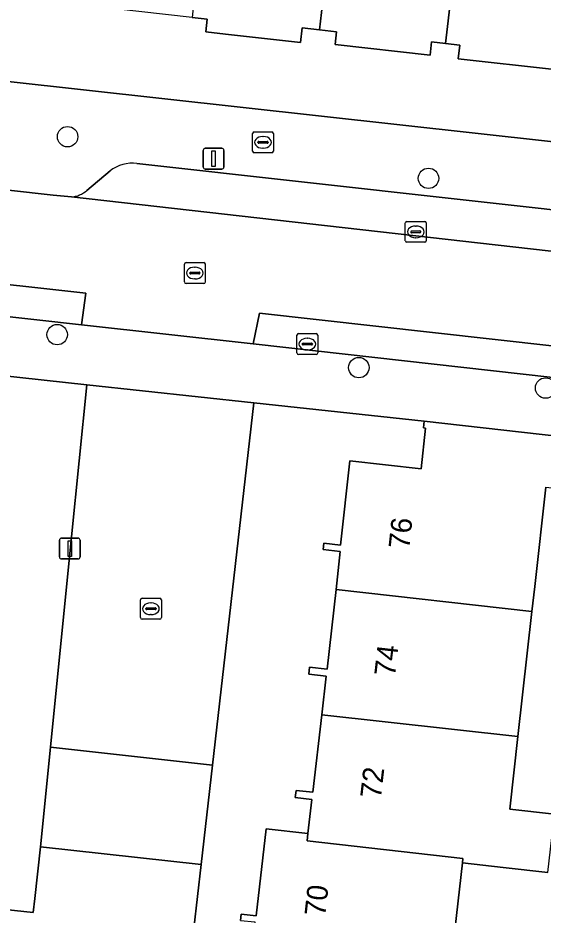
# Model space of a CAD drawing. Extents: x 162082 to 163401, y 388089 to 388636.
# Drawn here: x 163101.73 to 163126.89, y 388455.87 to 388498.89 of the extents above; entities that cross this region are included whole.
import ezdxf

# ---------------------------------------------------------------- set-up
doc = ezdxf.new("R2010")
doc.units = 0
for name, color, linetype in [('IMGEO_Boom', 7, 'Continuous'), ('IMGEO_Brandkraan', 7, 'Continuous'), ('IMGEO_Erf', 7, 'Continuous'), ('IMGEO_Kolk', 7, 'Continuous'), ('IMGEO_Lichtmast', 7, 'Continuous'), ('IMGEO_Muur', 7, 'Continuous'), ('IMGEO_Pand', 7, 'Continuous'), ('IMGEO_Pand_nummerreeks', 7, 'Continuous'), ('IMGEO_Parkeervlak_open', 7, 'Continuous'), ('IMGEO_Rijbaan_lokaal_open', 7, 'Continuous'), ('IMGEO_Rioolput', 7, 'Continuous'), ('IMGEO_Voetpad_open', 7, 'Continuous')]:
    doc.layers.add(name, color=color, linetype=linetype)

msp = doc.modelspace()

# ---------------------------------------------------------------- linework, layer by layer
at = {"layer": 'IMGEO_Boom'}
for centre in [(163104.109, 388493.193), (163121.403, 388491.195), (163103.607, 388483.699), (163118.062, 388482.118), (163127.014, 388481.14)]:
    msp.add_circle(centre, 0.489, dxfattribs=at)
at = {"layer": 'IMGEO_Brandkraan'}
for p, q in [((163112.971, 388492.495), (163112.971, 388493.347)), ((163113.046, 388493.421), (163113.898, 388493.421)), ((163113.972, 388493.347), (163113.972, 388492.495)), ((163113.23, 388492.915), (163113.23, 388492.927)), ((163113.273, 388492.964), (163113.671, 388492.964)), ((163113.459, 388493.201), (163113.484, 388493.201)), ((163113.714, 388492.927), (163113.714, 388492.915)), ((163113.668, 388492.878), (163113.27, 388492.878)), ((163113.482, 388492.641), (163113.457, 388492.641)), ((163113.898, 388492.421), (163113.046, 388492.421))]:
    msp.add_line(p, q, dxfattribs=at)
for points in [[(163112.971, 388492.495), (163112.971, 388493.347)], [(163113.046, 388493.421), (163113.898, 388493.421)], [(163113.972, 388493.347), (163113.972, 388492.495)], [(163113.898, 388492.421), (163113.046, 388492.421)]]:
    msp.add_lwpolyline(points, dxfattribs=at)
for centre, radius, start, end in [((163113.048, 388493.345), 0.0765, 91.552, 178.448), ((163113.048, 388493.345), 0.0765, 91.552, 178.448), ((163113.896, 388493.345), 0.0765, 1.552, 88.448), ((163113.896, 388493.345), 0.0765, 1.552, 88.448), ((163113.27, 388492.924), 0.0403, 85.8775, 175.7526), ((163113.267, 388492.914), 0.0366, 178.938, 274.7102), ((163113.671, 388492.921), 0.043, 264.8664, 352.4533), ((163113.675, 388492.926), 0.0386, 1.7309, 96.639), ((163113.048, 388492.497), 0.0765, 181.552, 268.448), ((163113.048, 388492.497), 0.0765, 181.552, 268.448), ((163113.896, 388492.497), 0.0765, 271.552, 358.448), ((163113.896, 388492.497), 0.0765, 271.552, 358.448)]:
    msp.add_arc(centre, radius, start, end, dxfattribs=at)
for centre, major_axis, ratio, start_param, end_param in [((163113.458, 388492.921), (-0.387, 0.002), 0.722429, 4.712389, 7.853982), ((163113.483, 388492.921), (-0.39, 0.002), 0.717154, 1.570796, 4.712389)]:
    msp.add_ellipse(centre, major_axis=major_axis, ratio=ratio, start_param=start_param, end_param=end_param, dxfattribs=at)
at = {"layer": 'IMGEO_Erf'}
for points in [[(163127.433, 388496.408), (163122.827, 388496.923), (163122.901, 388497.583), (163122.222, 388497.659), (163121.547, 388497.735), (163121.476, 388497.104), (163116.929, 388497.613), (163116.997, 388498.228), (163116.175, 388498.32), (163115.353, 388498.412), (163115.274, 388497.705), (163111.675, 388498.107), (163110.733, 388498.213), (163110.801, 388498.824), (163110.074, 388498.906), (163103.828, 388499.606), (163103.872, 388500), (163104.792, 388508.945)], [(163000, 388507.065), (163012.52, 388505.684), (163033.514, 388503.369), (163063.858, 388500), (163153.515, 388490.057)], [(163073.764, 388463.794), (163079.776, 388463.129), (163079.618, 388461.706), (163085.624, 388461.042), (163091.639, 388460.377), (163097.857, 388459.689), (163097.507, 388456.532), (163101.117, 388456.135), (163102.458, 388455.984), (163102.533, 388456.66), (163102.807, 388459.142), (163103.287, 388463.918), (163104.301, 388474.001), (163105.035, 388481.298), (163051.891, 388487.116)], [(163112.396, 388455.611), (163112.429, 388455.903), (163113.151, 388455.822), (163113.621, 388460.002), (163115.626, 388459.777), (163115.809, 388461.407), (163115.016, 388461.496), (163115.055, 388461.843), (163115.866, 388461.752), (163116.283, 388465.471), (163116.491, 388467.322), (163115.664, 388467.415), (163115.702, 388467.747), (163116.54, 388467.653), (163116.97, 388471.479), (163117.175, 388473.307), (163116.353, 388473.4), (163116.387, 388473.701), (163117.184, 388473.612), (163117.637, 388477.649), (163121.046, 388477.266), (163121.265, 388479.215), (163121.156, 388479.227), (163121.191, 388479.545), (163113.034, 388480.43), (163111.051, 388463.06), (163110.506, 388458.291), (163107.001, 388427.594)], [(163127.024, 388476.386), (163126.489, 388471.624), (163126.355, 388470.43), (163125.68, 388464.421), (163125.291, 388460.95), (163127.433, 388460.709)], [(163127.117, 388457.904), (163124.976, 388458.145), (163123.027, 388458.364), (163122.382, 388452.618), (163121.707, 388446.607), (163121.032, 388440.597), (163120.358, 388434.587), (163119.683, 388428.576)]]:
    msp.add_lwpolyline(points, dxfattribs=at)
at = {"layer": 'IMGEO_Kolk'}
for p, q in [((163120.291, 388488.203), (163120.291, 388489.055)), ((163120.366, 388489.129), (163121.218, 388489.129)), ((163121.292, 388489.055), (163121.292, 388488.203)), ((163120.55, 388488.623), (163120.55, 388488.635)), ((163120.593, 388488.672), (163120.991, 388488.672)), ((163120.779, 388488.909), (163120.804, 388488.909)), ((163121.034, 388488.635), (163121.034, 388488.623)), ((163120.988, 388488.586), (163120.59, 388488.586)), ((163120.802, 388488.349), (163120.777, 388488.349)), ((163121.218, 388488.129), (163120.366, 388488.129)), ((163115.095, 388482.821), (163115.095, 388483.673)), ((163115.17, 388483.747), (163116.022, 388483.747)), ((163115.583, 388483.527), (163115.608, 388483.527)), ((163116.096, 388483.673), (163116.096, 388482.821)), ((163115.354, 388483.241), (163115.354, 388483.253)), ((163115.792, 388483.204), (163115.394, 388483.204)), ((163115.397, 388483.29), (163115.795, 388483.29)), ((163115.838, 388483.253), (163115.838, 388483.241)), ((163116.022, 388482.747), (163115.17, 388482.747)), ((163115.606, 388482.967), (163115.581, 388482.967)), ((163107.602, 388470.129), (163107.602, 388470.981)), ((163107.677, 388471.055), (163108.529, 388471.055)), ((163108.603, 388470.981), (163108.603, 388470.129)), ((163107.861, 388470.549), (163107.861, 388470.561)), ((163107.904, 388470.598), (163108.302, 388470.598)), ((163108.09, 388470.835), (163108.115, 388470.835)), ((163108.345, 388470.561), (163108.345, 388470.549)), ((163108.299, 388470.512), (163107.901, 388470.512)), ((163108.113, 388470.275), (163108.088, 388470.275)), ((163108.529, 388470.055), (163107.677, 388470.055))]:
    msp.add_line(p, q, dxfattribs=at)
for points in [[(163120.291, 388488.203), (163120.291, 388489.055)], [(163120.366, 388489.129), (163121.218, 388489.129)], [(163121.292, 388489.055), (163121.292, 388488.203)], [(163121.218, 388488.129), (163120.366, 388488.129)], [(163115.095, 388482.821), (163115.095, 388483.673)], [(163115.17, 388483.747), (163116.022, 388483.747)], [(163116.096, 388483.673), (163116.096, 388482.821)], [(163116.022, 388482.747), (163115.17, 388482.747)], [(163107.602, 388470.129), (163107.602, 388470.981)], [(163107.677, 388471.055), (163108.529, 388471.055)], [(163108.603, 388470.981), (163108.603, 388470.129)], [(163108.529, 388470.055), (163107.677, 388470.055)]]:
    msp.add_lwpolyline(points, dxfattribs=at)
for centre, radius, start, end in [((163120.368, 388489.053), 0.0765, 91.552, 178.448), ((163120.368, 388489.053), 0.0765, 91.552, 178.448), ((163121.216, 388489.053), 0.0765, 1.552, 88.448), ((163121.216, 388489.053), 0.0765, 1.552, 88.448), ((163120.59, 388488.632), 0.0403, 85.8775, 175.7526), ((163120.587, 388488.622), 0.0366, 178.938, 274.7102), ((163120.991, 388488.629), 0.043, 264.8664, 352.4533), ((163120.995, 388488.634), 0.0386, 1.7309, 96.639), ((163120.368, 388488.205), 0.0765, 181.552, 268.448), ((163120.368, 388488.205), 0.0765, 181.552, 268.448), ((163121.216, 388488.205), 0.0765, 271.552, 358.448), ((163121.216, 388488.205), 0.0765, 271.552, 358.448), ((163115.172, 388483.671), 0.0765, 91.552, 178.448), ((163115.172, 388483.671), 0.0765, 91.552, 178.448), ((163116.02, 388483.671), 0.0765, 1.552, 88.448), ((163116.02, 388483.671), 0.0765, 1.552, 88.448), ((163115.394, 388483.25), 0.0403, 85.8775, 175.7526), ((163115.391, 388483.24), 0.0366, 178.938, 274.7102), ((163115.795, 388483.247), 0.043, 264.8664, 352.4533), ((163115.799, 388483.252), 0.0386, 1.7309, 96.639), ((163115.172, 388482.823), 0.0765, 181.552, 268.448), ((163115.172, 388482.823), 0.0765, 181.552, 268.448), ((163116.02, 388482.823), 0.0765, 271.552, 358.448), ((163116.02, 388482.823), 0.0765, 271.552, 358.448), ((163107.679, 388470.979), 0.0765, 91.552, 178.448), ((163107.679, 388470.979), 0.0765, 91.552, 178.448), ((163108.527, 388470.979), 0.0765, 1.552, 88.448), ((163108.527, 388470.979), 0.0765, 1.552, 88.448), ((163107.901, 388470.558), 0.0403, 85.8775, 175.7526), ((163107.898, 388470.548), 0.0366, 178.938, 274.7102), ((163108.302, 388470.555), 0.043, 264.8664, 352.4533), ((163108.306, 388470.56), 0.0386, 1.7309, 96.639), ((163107.679, 388470.131), 0.0765, 181.552, 268.448), ((163107.679, 388470.131), 0.0765, 181.552, 268.448), ((163108.527, 388470.131), 0.0765, 271.552, 358.448), ((163108.527, 388470.131), 0.0765, 271.552, 358.448)]:
    msp.add_arc(centre, radius, start, end, dxfattribs=at)
for centre, major_axis, ratio, start_param, end_param in [((163120.778, 388488.629), (-0.387, 0.002), 0.722429, 4.712389, 7.853982), ((163120.803, 388488.629), (-0.39, 0.002), 0.717154, 1.570796, 4.712389), ((163115.582, 388483.247), (-0.387, 0.002), 0.722429, 4.712389, 7.853982), ((163115.607, 388483.247), (-0.39, 0.002), 0.717154, 1.570796, 4.712389), ((163108.089, 388470.555), (-0.387, 0.002), 0.722429, 4.712389, 7.853982), ((163108.114, 388470.555), (-0.39, 0.002), 0.717154, 1.570796, 4.712389)]:
    msp.add_ellipse(centre, major_axis=major_axis, ratio=ratio, start_param=start_param, end_param=end_param, dxfattribs=at)
at = {"layer": 'IMGEO_Lichtmast'}
for p, q in [((163110.605, 388491.738), (163110.605, 388492.538)), ((163110.605, 388492.538), (163110.605, 388491.738)), ((163110.705, 388492.638), (163111.495, 388492.638)), ((163111.495, 388492.638), (163110.705, 388492.638)), ((163111.595, 388492.538), (163111.595, 388491.738)), ((163111.595, 388491.738), (163111.595, 388492.538)), ((163111.495, 388491.638), (163110.705, 388491.638)), ((163110.705, 388491.638), (163111.495, 388491.638)), ((163103.72, 388473.043), (163103.72, 388473.843)), ((163103.72, 388473.843), (163103.72, 388473.043)), ((163103.82, 388473.943), (163104.61, 388473.943)), ((163104.61, 388473.943), (163103.82, 388473.943)), ((163104.71, 388473.843), (163104.71, 388473.043)), ((163104.71, 388473.043), (163104.71, 388473.843)), ((163104.61, 388472.943), (163103.82, 388472.943)), ((163103.82, 388472.943), (163104.61, 388472.943))]:
    msp.add_line(p, q, dxfattribs=at)
for points in [[(163111.025, 388492.513), (163111.175, 388492.513), (163111.175, 388491.763), (163111.025, 388491.763), (163111.025, 388492.513)], [(163104.14, 388473.818), (163104.29, 388473.818), (163104.29, 388473.068), (163104.14, 388473.068), (163104.14, 388473.818)]]:
    msp.add_lwpolyline(points, dxfattribs=at)
for centre, start, end in [((163110.705, 388492.538), 90, 180), ((163110.705, 388492.538), 90, 180), ((163111.495, 388492.538), 0, 90), ((163111.495, 388492.538), 360, 90), ((163110.705, 388491.738), 180, 270), ((163110.705, 388491.738), 180, 270), ((163111.495, 388491.738), 270, 0), ((163111.495, 388491.738), 270, 0), ((163103.82, 388473.843), 90, 180), ((163103.82, 388473.843), 90, 180), ((163104.61, 388473.843), 0, 90), ((163104.61, 388473.843), 360, 90), ((163103.82, 388473.043), 180, 270), ((163103.82, 388473.043), 180, 270), ((163104.61, 388473.043), 270, 0), ((163104.61, 388473.043), 270, 0)]:
    msp.add_arc(centre, 0.1, start, end, dxfattribs=at)
at = {"layer": 'IMGEO_Muur'}
for points in [[(163104.301, 388474.001), (163103.287, 388463.918)], [(163103.287, 388463.918), (163102.807, 388459.142)]]:
    msp.add_lwpolyline(points, dxfattribs=at)
at = {"layer": 'IMGEO_Pand'}
for points in [[(163116.175, 388498.32), (163116.364, 388500), (163117.214, 388507.547), (163111.124, 388508.232), (163110.197, 388500), (163110.074, 388498.906), (163110.801, 388498.824), (163110.733, 388498.213), (163111.675, 388498.107), (163115.274, 388497.705), (163115.353, 388498.412)], [(163122.222, 388497.659), (163122.485, 388500), (163123.258, 388506.866), (163117.214, 388507.547), (163116.364, 388500), (163116.175, 388498.32), (163116.997, 388498.228), (163116.929, 388497.613), (163121.476, 388497.104), (163121.547, 388497.735)], [(163128.278, 388497.038), (163128.611, 388500), (163129.308, 388506.185), (163123.258, 388506.866), (163122.485, 388500), (163122.222, 388497.659), (163122.901, 388497.583), (163122.827, 388496.923), (163127.433, 388496.408), (163127.513, 388497.124)], [(163116.97, 388471.479), (163126.355, 388470.43), (163126.489, 388471.624), (163127.024, 388476.386), (163128.218, 388476.252), (163128.459, 388478.398), (163128.648, 388478.377), (163128.684, 388478.703), (163121.191, 388479.545), (163121.156, 388479.227), (163121.265, 388479.215), (163121.046, 388477.266), (163117.637, 388477.649), (163117.184, 388473.612), (163116.387, 388473.701), (163116.353, 388473.4), (163117.175, 388473.307)], [(163125.68, 388464.421), (163126.355, 388470.43), (163116.97, 388471.479), (163116.54, 388467.653), (163115.702, 388467.747), (163115.664, 388467.415), (163116.491, 388467.322), (163116.283, 388465.471)], [(163125.68, 388464.421), (163116.283, 388465.471), (163115.866, 388461.752), (163115.055, 388461.843), (163115.016, 388461.496), (163115.809, 388461.407), (163115.626, 388459.777), (163115.586, 388459.419), (163123.052, 388458.585), (163123.027, 388458.364), (163124.976, 388458.145), (163127.117, 388457.904), (163127.433, 388460.709), (163125.291, 388460.95)], [(163122.382, 388452.618), (163123.027, 388458.364), (163123.052, 388458.585), (163115.586, 388459.419), (163115.626, 388459.777), (163113.621, 388460.002), (163113.151, 388455.822), (163112.429, 388455.903), (163112.396, 388455.611), (163113.085, 388455.534), (163112.877, 388453.68)]]:
    msp.add_lwpolyline(points, close=True, dxfattribs=at)
at = {"layer": 'IMGEO_Parkeervlak_open'}
for points in [[(163030.966, 388492.442), (163047.886, 388490.547), (163051.094, 388490.188), (163104.782, 388484.174), (163104.975, 388485.686), (163032.492, 388493.726)], [(163154.338, 388486.673), (163107.431, 388491.9)], [(163106.143, 388491.551), (163105.028, 388490.618)], [(163104.293, 388490.302), (163157.309, 388484.298)]]:
    msp.add_lwpolyline(points, dxfattribs=at)
msp.add_lwpolyline([(163113.296, 388484.727), (163113.008, 388483.252), (163138.738, 388480.37), (163142.578, 388479.94), (163157.88, 388478.226), (163158.046, 388479.731)], close=True, dxfattribs=at)
for centre, radius, start, end in [((163107.181, 388490.272), 1.647, 81.2573, 129.0647), ((163104.191, 388491.552), 1.254, 274.661, 311.8678)]:
    msp.add_arc(centre, radius, start, end, dxfattribs=at)
at = {"layer": 'IMGEO_Rijbaan_lokaal_open'}
msp.add_lwpolyline([(163022.991, 388487.919), (163023.506, 388489.464), (163024.23, 388490.75), (163024.93, 388491.497), (163026.159, 388492.524), (163027.49, 388493.305), (163028.914, 388493.615), (163031.44, 388493.821), (163032.492, 388493.726), (163104.975, 388485.686), (163104.782, 388484.174), (163113.008, 388483.252), (163113.296, 388484.727), (163158.046, 388479.731), (163158.557, 388484.155), (163158.006, 388484.218), (163157.309, 388484.298), (163104.293, 388490.302), (163103.425, 388490.396), (163096.83, 388491.119), (163096.039, 388491.206), (163042.677, 388497.199)], dxfattribs=at)
for points in [[(163113.034, 388480.43), (163105.035, 388481.298), (163104.301, 388474.001), (163103.287, 388463.918), (163111.051, 388463.06)], [(163111.051, 388463.06), (163103.287, 388463.918), (163102.807, 388459.142), (163110.506, 388458.291)], [(163110.506, 388458.291), (163102.807, 388459.142), (163102.533, 388456.66), (163102.458, 388455.984), (163101.117, 388456.135), (163100.803, 388453.293), (163090.138, 388454.471), (163090.452, 388457.312), (163085.267, 388457.886), (163079.27, 388458.549), (163079.45, 388460.181), (163073.432, 388460.847), (163073.086, 388460.885), (163072.908, 388459.257), (163073.639, 388459.175), (163070.742, 388433.78), (163070.491, 388431.576), (163102.81, 388428.051), (163107.001, 388427.594)]]:
    msp.add_lwpolyline(points, close=True, dxfattribs=at)
at = {"layer": 'IMGEO_Rioolput'}
for p, q in [((163109.707, 388486.228), (163109.707, 388487.08)), ((163109.782, 388487.154), (163110.634, 388487.154)), ((163110.195, 388486.934), (163110.22, 388486.934)), ((163110.708, 388487.08), (163110.708, 388486.228)), ((163109.966, 388486.648), (163109.966, 388486.66)), ((163110.404, 388486.611), (163110.006, 388486.611)), ((163110.009, 388486.697), (163110.407, 388486.697)), ((163110.45, 388486.66), (163110.45, 388486.648)), ((163110.634, 388486.154), (163109.782, 388486.154)), ((163110.218, 388486.374), (163110.193, 388486.374))]:
    msp.add_line(p, q, dxfattribs=at)
for points in [[(163109.707, 388486.228), (163109.707, 388487.08)], [(163109.782, 388487.154), (163110.634, 388487.154)], [(163110.708, 388487.08), (163110.708, 388486.228)], [(163110.634, 388486.154), (163109.782, 388486.154)]]:
    msp.add_lwpolyline(points, dxfattribs=at)
for centre, radius, start, end in [((163109.784, 388487.078), 0.0765, 91.552, 178.448), ((163109.784, 388487.078), 0.0765, 91.552, 178.448), ((163110.632, 388487.078), 0.0765, 1.552, 88.448), ((163110.632, 388487.078), 0.0765, 1.552, 88.448), ((163110.006, 388486.657), 0.0403, 85.8775, 175.7526), ((163110.003, 388486.647), 0.0366, 178.938, 274.7102), ((163110.407, 388486.654), 0.043, 264.8664, 352.4533), ((163110.411, 388486.659), 0.0386, 1.7309, 96.639), ((163109.784, 388486.23), 0.0765, 181.552, 268.448), ((163109.784, 388486.23), 0.0765, 181.552, 268.448), ((163110.632, 388486.23), 0.0765, 271.552, 358.448), ((163110.632, 388486.23), 0.0765, 271.552, 358.448)]:
    msp.add_arc(centre, radius, start, end, dxfattribs=at)
for centre, major_axis, ratio, start_param, end_param in [((163110.194, 388486.654), (-0.387, 0.002), 0.722429, 4.712389, 7.853982), ((163110.219, 388486.654), (-0.39, 0.002), 0.717154, 1.570796, 4.712389)]:
    msp.add_ellipse(centre, major_axis=major_axis, ratio=ratio, start_param=start_param, end_param=end_param, dxfattribs=at)
at = {"layer": 'IMGEO_Voetpad_open'}
for points in [[(163168.373, 388488.286), (163166.876, 388488.46), (163166.867, 388488.448), (163161.74, 388489.145), (163153.515, 388490.057), (163063.858, 388500)], [(163104.782, 388484.174), (163051.094, 388490.188), (163047.886, 388490.547), (163030.966, 388492.442)], [(163107.431, 388491.9), (163154.338, 388486.673)], [(163095.439, 388491.442), (163096.039, 388491.206), (163096.83, 388491.119), (163103.425, 388490.396), (163104.293, 388490.302)], [(163105.028, 388490.618), (163106.143, 388491.551)], [(163024.709, 388490.177), (163029.314, 388489.757), (163029.382, 388489.67), (163031.444, 388489.418), (163033.722, 388489.155), (163047.229, 388487.626), (163050.332, 388487.287), (163051.891, 388487.116), (163105.035, 388481.298), (163113.034, 388480.43), (163121.191, 388479.545), (163128.684, 388478.703), (163134.537, 388478.063), (163137.722, 388477.715), (163139.4, 388477.532), (163159.686, 388475.315)], [(163161.578, 388473.502), (163162.028, 388477.761), (163157.88, 388478.226), (163142.578, 388479.94), (163138.738, 388480.37), (163113.008, 388483.252), (163104.782, 388484.174)]]:
    msp.add_lwpolyline(points, dxfattribs=at)
for centre, radius, start, end in [((163107.181, 388490.272), 1.647, 81.2573, 129.0647), ((163104.191, 388491.552), 1.254, 274.661, 311.8678)]:
    msp.add_arc(centre, radius, start, end, dxfattribs=at)

# ---------------------------------------------------------------- texts
at = {"layer": 'IMGEO_Pand_nummerreeks'}
for s, rotation, p in [('76', 83.8273, (163120.476, 388473.39)), ('74', 83.4824, (163119.792, 388467.282)), ('72', 83.4169, (163119.118, 388461.424)), ('70', 83.6269, (163116.449, 388455.776))]:
    msp.add_text(s, height=1, rotation=rotation, dxfattribs=at).set_placement(p)

doc.saveas('drawing.dxf')
